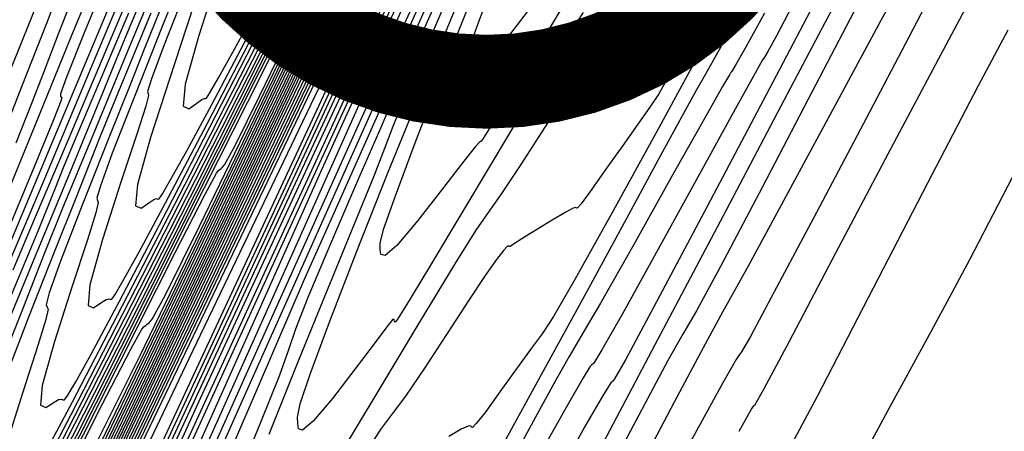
# Model space of a CAD drawing. Extents: x 3249832 to 3255657, y 13789405 to 13793316.
# Tile 611 of 656: x 3251982 to 3252008, y 13792238 to 13792249. Entities that reach past the tile are written whole.
import ezdxf

# ---------------------------------------------------------------- set-up
doc = ezdxf.new("R2010")
doc.units = 0
doc.header["$LTSCALE"] = 100
doc.header["$MEASUREMENT"] = 0
for name, color, linetype in [('GRATIO_03231_CON', 1, 'CONTINUOUS'), ('GRATIO_0323_ICON', 1, 'CONTINUOUS'), ('TARGETS_EAST', 7, 'CONTINUOUS'), ('TARGETS_WEST', 7, 'CONTINUOUS')]:
    doc.layers.add(name, color=color, linetype=linetype)

# ---------------------------------------------------------------- blocks, each defined once
blk = doc.blocks.new('Gratio_032316_contours')
at = {"layer": 'GRATIO_03231_CON', "color": 1, "linetype": 'Continuous', "flags": 128}
for points in [[(3251969.683, 13792205.395), (3251976.531, 13792219.682), (3251983.672, 13792234.578), (3251989.448, 13792246.623), (3251992.814, 13792253.638), (3251995.184, 13792258.571), (3251998.583, 13792265.654), (3252004.419, 13792277.826), (3252011.627, 13792292.86), (3252018.521, 13792307.24), (3252023.746, 13792318.145)], [(3251969.912, 13792206.038), (3251975.466, 13792217.63), (3251980.884, 13792228.939), (3251985.593, 13792238.765), (3251989.337, 13792246.575), (3251991.941, 13792252.005), (3251993.405, 13792255.057), (3251994.436, 13792257.203), (3251995.915, 13792260.285), (3251998.545, 13792265.77), (3252002.321, 13792273.646), (3252007.06, 13792283.527), (3252012.444, 13792294.757), (3252017.621, 13792305.601), (3252021.603, 13792314.053), (3252023.727, 13792318.753)], [(3251971.177, 13792208.835), (3251977.979, 13792223.037), (3251985.692, 13792239.134), (3251993.869, 13792256.191), (3252001.978, 13792273.104), (3252009.158, 13792288.115), (3252014.465, 13792299.296), (3252017.318, 13792305.463), (3252018.595, 13792308.395), (3252019.537, 13792310.611), (3252021.077, 13792314.011), (3252022.917, 13792318.024)], [(3251969.835, 13792206.189), (3251975.502, 13792218.02), (3251981.47, 13792230.484), (3251987.593, 13792243.265), (3251993.8, 13792256.213), (3251999.912, 13792268.96), (3252005.323, 13792280.274), (3252009.323, 13792288.701), (3252011.501, 13792293.407), (3252012.653, 13792296.019), (3252013.878, 13792298.783), (3252015.961, 13792303.303), (3252018.429, 13792308.631), (3252020.501, 13792313.179), (3252021.588, 13792315.751)], [(3251971.769, 13792210.577), (3251978.189, 13792223.938), (3251984.15, 13792236.391), (3251988.451, 13792245.378), (3251991.395, 13792251.526), (3251993.663, 13792256.257), (3251995.78, 13792260.673), (3251997.654, 13792264.592), (3251999.04, 13792267.511), (3251999.866, 13792269.294), (3252000.769, 13792271.268), (3252002.561, 13792275.127), (3252005.728, 13792281.887)], [(3251969.14, 13792205.368), (3251975.335, 13792218.168), (3251982.594, 13792233.288), (3251988.779, 13792246.212), (3251992.287, 13792253.546), (3251993.642, 13792256.378), (3251993.898, 13792256.916), (3251994.049, 13792257.237), (3251994.827, 13792258.892), (3251996.903, 13792263.299), (3252000.612, 13792271.179), (3252004.966, 13792280.454), (3252008.643, 13792288.349), (3252010.651, 13792292.781), (3252011.328, 13792294.429), (3252011.34, 13792294.667), (3252011.286, 13792294.729), (3252011.486, 13792295.307), (3252012.196, 13792296.956), (3252013.581, 13792300.045), (3252015.464, 13792304.197), (3252017.583, 13792308.848), (3252019.689, 13792313.465), (3252021.587, 13792317.627)], [(3251970.735, 13792208.829), (3251976.51, 13792220.761), (3251983.264, 13792234.83), (3251988.992, 13792246.798), (3251992.191, 13792253.488), (3251993.369, 13792255.953), (3251993.538, 13792256.305), (3251993.628, 13792256.495), (3251994.258, 13792257.83), (3251995.966, 13792261.453), (3251999.02, 13792267.938), (3252002.604, 13792275.571), (3252005.631, 13792282.069)], [(3251972.33, 13792212.29), (3251977.687, 13792223.359), (3251983.952, 13792236.409), (3251989.265, 13792247.512), (3251992.233, 13792253.718), (3251993.326, 13792256.004), (3251993.482, 13792256.331), (3251993.552, 13792256.476), (3251994.031, 13792257.49), (3251995.331, 13792260.244), (3251997.653, 13792265.173), (3252000.378, 13792270.976), (3252002.678, 13792275.915), (3252003.936, 13792278.688), (3252004.36, 13792279.719), (3252004.369, 13792279.867), (3252004.363, 13792279.965), (3252004.675, 13792280.735), (3252005.625, 13792282.876)], [(3251972.943, 13792214.025), (3251975.52, 13792219.212), (3251980.042, 13792228.554), (3251985.329, 13792239.569), (3251989.813, 13792248.94), (3251992.317, 13792254.178), (3251993.239, 13792256.108), (3251993.371, 13792256.384), (3251993.398, 13792256.437), (3251993.578, 13792256.81), (3251994.06, 13792257.826), (3251994.919, 13792259.645), (3251995.925, 13792261.786), (3251996.774, 13792263.609), (3251997.238, 13792264.632), (3251997.395, 13792265.013), (3251997.398, 13792265.068), (3251997.44, 13792265.201), (3251997.864, 13792266.163), (3251999.053, 13792268.795), (3252001.259, 13792273.65), (3252004.216, 13792280.143), (3252007.526, 13792287.405)], [(3251973.848, 13792216.25), (3251974.776, 13792217.965), (3251977.115, 13792222.673), (3251981.219, 13792231.151), (3251986.018, 13792241.148), (3251990.087, 13792249.653), (3251992.359, 13792254.408), (3251993.195, 13792256.16), (3251993.315, 13792256.41), (3251993.322, 13792256.417), (3251993.352, 13792256.47), (3251993.425, 13792256.617), (3251993.552, 13792256.88), (3251993.698, 13792257.191), (3251993.822, 13792257.456), (3251993.889, 13792257.605), (3251993.912, 13792257.66), (3251993.913, 13792257.668), (3251993.978, 13792257.819), (3251994.459, 13792258.878), (3251995.768, 13792261.755), (3251998.179, 13792267.051), (3252001.404, 13792274.129), (3252005.012, 13792282.045)], [(3251982.396, 13792233.749), (3251986.706, 13792242.728), (3251990.361, 13792250.367), (3251992.401, 13792254.637), (3251993.151, 13792256.211), (3251993.259, 13792256.437), (3251993.318, 13792256.562), (3251993.724, 13792257.444), (3251994.818, 13792259.839), (3251996.844, 13792264.283), (3251999.645, 13792270.428), (3252002.963, 13792277.708), (3252006.513, 13792285.489)], [(3251982.634, 13792250.071), (3251981.419, 13792247.046)], [(3251983.574, 13792236.347), (3251987.395, 13792244.308), (3251990.635, 13792251.081), (3251992.443, 13792254.867), (3251993.108, 13792256.263), (3251993.202, 13792256.464), (3251993.245, 13792256.556), (3251993.544, 13792257.206), (3251994.35, 13792258.971), (3251995.867, 13792262.298), (3251998.102, 13792267.201), (3252001.011, 13792273.58), (3252004.461, 13792281.141)], [(3251983.601, 13792250.302), (3251982.907, 13792248.537), (3251982.507, 13792247.49), (3251982.221, 13792246.734), (3251981.786, 13792245.634)], [(3251983.496, 13792236.517), (3251985.928, 13792241.542), (3251988.772, 13792247.467), (3251991.182, 13792252.508), (3251992.527, 13792255.327), (3251993.02, 13792256.367), (3251993.088, 13792256.517), (3251993.099, 13792256.544), (3251993.184, 13792256.73), (3251993.414, 13792257.234), (3251993.914, 13792258.33), (3251995.016, 13792260.746), (3251997.105, 13792265.325), (3252000.355, 13792272.445), (3252004.093, 13792280.637), (3252007.432, 13792287.966)], [(3251983.943, 13792237.667), (3251985.091, 13792239.978), (3251987.105, 13792244.14), (3251989.46, 13792249.047), (3251991.456, 13792253.222), (3251992.66, 13792255.756), (3251993.702, 13792258.01), (3251995.483, 13792261.912), (3251998.585, 13792268.714), (3252002.343, 13792276.951), (3252005.773, 13792284.481)], [(3251992.123, 13792267.592), (3251990.887, 13792265.329), (3251989.702, 13792263.157), (3251988.795, 13792261.502), (3251988.174, 13792260.372), (3251987.791, 13792259.675), (3251987.578, 13792259.268), (3251987.388, 13792258.824), (3251987.048, 13792257.964), (3251987.048, 13792257.964), (3251986.453, 13792256.465), (3251985.752, 13792254.701), (3251985.159, 13792253.201), (3251984.809, 13792252.3), (3251984.529, 13792251.579), (3251984.063, 13792250.427), (3251983.251, 13792248.449), (3251982.295, 13792246.121), (3251981.488, 13792244.137)], [(3251984.462, 13792250.666), (3251983.605, 13792248.569), (3251983.135, 13792247.389), (3251982.975, 13792246.944), (3251982.968, 13792246.872), (3251982.985, 13792246.865), (3251982.999, 13792246.858), (3251983.007, 13792246.844), (3251982.981, 13792246.75), (3251982.784, 13792246.252), (3251982.252, 13792244.959), (3251981.289, 13792242.647)], [(3251982.694, 13792235.928), (3251984.08, 13792238.671), (3251984.842, 13792240.147), (3251985.137, 13792240.676), (3251985.204, 13792240.75), (3251985.24, 13792240.774), (3251985.283, 13792240.811), (3251985.327, 13792240.84), (3251985.416, 13792240.94), (3251985.777, 13792241.608), (3251986.686, 13792243.439), (3251988.283, 13792246.737), (3251990.149, 13792250.626), (3251991.73, 13792253.936), (3251992.692, 13792255.964), (3251993.582, 13792257.892), (3251995.166, 13792261.366), (3251997.941, 13792267.451), (3252001.319, 13792274.857), (3252004.441, 13792281.712)], [(3251984.256, 13792249.254), (3251983.241, 13792246.82), (3251981.961, 13792243.763), (3251980.682, 13792240.721)], [(3251982.62, 13792235.949), (3251984.556, 13792239.801), (3251986.018, 13792242.702), (3251986.82, 13792244.269), (3251987.125, 13792244.835), (3251987.187, 13792244.915), (3251987.214, 13792244.932), (3251987.246, 13792244.96), (3251987.278, 13792244.981), (3251987.343, 13792245.055), (3251987.61, 13792245.548), (3251988.282, 13792246.9), (3251989.46, 13792249.335), (3251990.837, 13792252.206), (3251992.004, 13792254.649), (3251992.725, 13792256.173), (3251993.462, 13792257.774), (3251994.85, 13792260.821), (3251997.298, 13792266.187), (3252000.296, 13792272.764), (3252003.11, 13792278.944), (3252005.155, 13792283.456)], [(3251981.476, 13792234.048), (3251983.779, 13792238.594), (3251986.142, 13792243.284), (3251988.282, 13792247.547), (3251989.895, 13792250.764), (3251990.775, 13792252.513), (3251991.102, 13792253.154), (3251991.154, 13792253.245), (3251991.162, 13792253.25), (3251991.171, 13792253.258), (3251991.18, 13792253.264), (3251991.199, 13792253.286), (3251991.277, 13792253.429), (3251991.472, 13792253.822), (3251991.815, 13792254.53), (3251992.215, 13792255.365), (3251992.552, 13792256.077), (3251992.791, 13792256.59), (3251993.221, 13792257.538), (3251994.218, 13792259.729), (3251996.01, 13792263.661), (3251998.25, 13792268.576)], [(3251993.471, 13792267.835), (3251992.504, 13792266.003), (3251991.846, 13792264.766), (3251991.492, 13792264.107), (3251991.354, 13792263.86), (3251991.326, 13792263.822), (3251991.3, 13792263.79), (3251991.175, 13792263.569), (3251990.849, 13792262.966), (3251990.272, 13792261.884), (3251989.596, 13792260.609), (3251989.025, 13792259.524), (3251988.682, 13792258.844), (3251988.369, 13792258.128), (3251987.807, 13792256.767), (3251987.807, 13792256.767), (3251986.803, 13792254.356), (3251985.525, 13792251.3), (3251984.224, 13792248.208), (3251983.118, 13792245.594), (3251982.269, 13792243.594), (3251981.701, 13792242.25)], [(3251984.785, 13792249.092), (3251983.974, 13792247.186), (3251983.387, 13792245.801), (3251983.062, 13792245.014), (3251982.811, 13792244.387), (3251982.391, 13792243.349), (3251981.644, 13792241.536)], [(3251982.995, 13792237.237), (3251985.366, 13792241.913), (3251987.763, 13792246.673), (3251989.913, 13792250.958), (3251991.522, 13792254.179), (3251992.437, 13792256.025), (3251993.052, 13792257.323), (3251993.901, 13792259.184), (3251995.366, 13792262.398), (3251997.226, 13792266.483), (3251999.114, 13792270.638), (3252000.716, 13792274.184), (3252001.947, 13792276.933), (3252002.778, 13792278.819), (3252003.21, 13792279.837), (3252003.354, 13792280.232), (3252003.352, 13792280.309), (3252003.346, 13792280.383), (3252003.485, 13792280.806), (3252003.923, 13792281.941)], [(3251982.291, 13792236.067), (3251984.431, 13792240.259), (3251986.67, 13792244.67), (3251988.749, 13792248.79), (3251990.492, 13792252.263), (3251991.747, 13792254.773), (3251992.453, 13792256.199), (3251992.929, 13792257.202), (3251993.584, 13792258.638), (3251994.722, 13792261.135), (3251996.203, 13792264.389), (3251997.782, 13792267.869), (3251999.236, 13792271.093), (3252000.442, 13792273.788), (3252001.301, 13792275.731), (3252001.754, 13792276.792), (3252001.908, 13792277.199), (3252001.911, 13792277.275), (3252001.909, 13792277.35), (3252002.061, 13792277.792), (3252002.522, 13792278.977), (3252003.372, 13792281.097)], [(3251994.461, 13792269.011), (3251992.901, 13792266.024), (3251991.433, 13792263.211), (3251990.355, 13792261.152), (3251989.655, 13792259.823), (3251989.243, 13792259.045), (3251989.024, 13792258.628), (3251988.883, 13792258.33), (3251988.698, 13792257.895), (3251988.698, 13792257.895), (3251988.37, 13792257.112), (3251987.88, 13792255.949), (3251987.231, 13792254.418), (3251986.453, 13792252.59), (3251985.679, 13792250.778), (3251985.073, 13792249.352), (3251984.727, 13792248.523), (3251984.457, 13792247.858), (3251984.011, 13792246.767), (3251983.227, 13792244.868), (3251982.297, 13792242.622), (3251981.504, 13792240.699)], [(3251981.893, 13792235.526), (3251983.718, 13792239.075), (3251985.868, 13792243.282), (3251987.975, 13792247.427), (3251989.735, 13792250.907), (3251991.072, 13792253.568), (3251991.972, 13792255.368), (3251992.47, 13792256.373), (3251992.805, 13792257.08), (3251993.267, 13792258.093), (3251994.077, 13792259.872), (3251995.18, 13792262.296), (3251996.45, 13792265.1), (3251997.757, 13792268.003)], [(3251994.187, 13792268.133), (3251992.891, 13792265.649), (3251991.264, 13792262.477), (3251989.65, 13792259.24), (3251989.65, 13792259.24), (3251988.335, 13792256.466), (3251987.367, 13792254.313), (3251986.734, 13792252.845), (3251986.384, 13792252.014), (3251986.102, 13792251.328), (3251985.632, 13792250.185), (3251984.81, 13792248.201), (3251983.838, 13792245.857), (3251983.011, 13792243.854), (3251982.534, 13792242.679), (3251982.251, 13792241.959), (3251981.92, 13792241.111), (3251981.37, 13792239.725), (3251980.73, 13792238.103), (3251980.204, 13792236.723)], [(3251985.993, 13792250.087), (3251985.498, 13792248.879), (3251985.199, 13792248.133), (3251984.841, 13792247.227), (3251984.244, 13792245.732), (3251983.548, 13792243.978), (3251982.969, 13792242.485), (3251982.669, 13792241.644), (3251982.59, 13792241.324), (3251982.616, 13792241.262), (3251982.641, 13792241.206), (3251982.583, 13792240.936), (3251982.371, 13792240.243), (3251981.974, 13792239.025), (3251981.529, 13792237.627)], [(3251982.515, 13792237.294), (3251983.288, 13792238.74), (3251984.617, 13792241.291), (3251986.573, 13792245.092), (3251988.74, 13792249.326), (3251990.585, 13792252.941), (3251991.706, 13792255.142), (3251992.231, 13792256.178), (3251992.422, 13792256.558), (3251992.503, 13792256.722), (3251992.558, 13792256.837), (3251992.634, 13792257.003), (3251992.789, 13792257.345), (3251993.133, 13792258.108), (3251993.787, 13792259.563), (3251994.798, 13792261.821), (3251995.929, 13792264.353), (3251996.869, 13792266.469), (3251997.388, 13792267.655)], [(3251986.301, 13792250.286), (3251985.681, 13792248.736), (3251984.956, 13792246.915), (3251984.351, 13792245.366), (3251984.033, 13792244.495), (3251983.941, 13792244.165), (3251983.959, 13792244.105), (3251983.977, 13792244.051), (3251983.912, 13792243.775), (3251983.688, 13792243.058), (3251983.272, 13792241.795), (3251982.81, 13792240.345), (3251982.487, 13792239.18), (3251982.438, 13792238.649), (3251982.579, 13792238.591), (3251982.774, 13792238.719), (3251982.914, 13792238.8), (3251982.994, 13792238.815), (3251983.037, 13792238.798), (3251983.075, 13792238.797), (3251983.166, 13792238.916), (3251983.377, 13792239.27), (3251983.79, 13792240.009), (3251984.546, 13792241.422), (3251985.804, 13792243.829), (3251987.609, 13792247.334), (3251989.57, 13792251.163)], [(3251986.365, 13792249.853), (3251985.734, 13792248.248), (3251985.396, 13792247.346), (3251985.292, 13792247.007), (3251985.302, 13792246.948), (3251985.313, 13792246.896), (3251985.24, 13792246.614), (3251985.004, 13792245.873), (3251984.571, 13792244.565), (3251984.09, 13792243.062), (3251983.756, 13792241.854), (3251983.704, 13792241.303), (3251983.85, 13792241.243), (3251984.049, 13792241.378), (3251984.187, 13792241.465), (3251984.263, 13792241.484), (3251984.301, 13792241.471), (3251984.335, 13792241.474), (3251984.426, 13792241.6), (3251984.644, 13792241.969), (3251985.061, 13792242.716), (3251985.772, 13792244.039), (3251986.878, 13792246.148), (3251988.395, 13792249.088)], [(3251986.568, 13792249.453), (3251986.32, 13792248.689), (3251985.87, 13792247.335), (3251985.371, 13792245.779), (3251985.024, 13792244.528), (3251984.971, 13792243.958), (3251985.121, 13792243.896), (3251985.324, 13792244.037), (3251985.461, 13792244.13), (3251985.532, 13792244.153), (3251985.565, 13792244.143), (3251985.595, 13792244.15), (3251985.687, 13792244.283), (3251985.911, 13792244.668), (3251986.332, 13792245.423), (3251986.998, 13792246.656), (3251987.952, 13792248.466), (3251989.181, 13792250.841)]]:
    blk.add_lwpolyline(points, dxfattribs=at)
at = {"layer": 'GRATIO_03231_CON', "color": 5, "linetype": 'Continuous', "flags": 128}
for points in [[(3251973.259, 13792211.231), (3251978.506, 13792222.548), (3251981.468, 13792228.987), (3251982.554, 13792231.42), (3251982.618, 13792231.676), (3251982.467, 13792231.476), (3251982.714, 13792232.091), (3251983.922, 13792234.685), (3251986.398, 13792239.891), (3251989.43, 13792246.227), (3251992.047, 13792251.679), (3251993.726, 13792255.166), (3251995.73, 13792259.325), (3251999.765, 13792267.727), (3252006.844, 13792282.48), (3252015.186, 13792299.85), (3252022.316, 13792314.642), (3252026.405, 13792323.025)], [(3252008.834, 13792245.714), (3252007.936, 13792243.975), (3252007.181, 13792242.521), (3252006.713, 13792241.642), (3252006.156, 13792240.624), (3252005.008, 13792238.508), (3252002.966, 13792234.717)], [(3251975.036, 13792214.767), (3251982.624, 13792231.093), (3251989.079, 13792244.966), (3251992.687, 13792252.719), (3251994.017, 13792255.575), (3251994.21, 13792255.982), (3251994.365, 13792256.29), (3251995.411, 13792258.457), (3251998.24, 13792264.343), (3252003.297, 13792274.88), (3252009.255, 13792287.287), (3252014.348, 13792297.853), (3252017.312, 13792303.93), (3252018.908, 13792307.123), (3252020.399, 13792310.097), (3252022.718, 13792314.816), (3252025.455, 13792320.432)], [(3252008.202, 13792248.636), (3252007.408, 13792247.157), (3252006.061, 13792244.569), (3252004.481, 13792241.509), (3252003.123, 13792238.887), (3252002.319, 13792237.375)], [(3251973.358, 13792210.876), (3251978.621, 13792222.231), (3251984.827, 13792235.582), (3251990.106, 13792246.929), (3251993.056, 13792253.271), (3251994.143, 13792255.607), (3251994.299, 13792255.941), (3251994.391, 13792256.126), (3251995.019, 13792257.426), (3251996.716, 13792260.958), (3251999.75, 13792267.28), (3252003.325, 13792274.724), (3252006.381, 13792281.064), (3252008.22, 13792284.835), (3252009.603, 13792287.627), (3252011.652, 13792291.79), (3252015.116, 13792298.892), (3252019.235, 13792307.363), (3252022.873, 13792314.849), (3252025.174, 13792319.574)], [(3252008.429, 13792252.377), (3252008.062, 13792251.421), (3252007.749, 13792250.607), (3252007.573, 13792250.149), (3252007.503, 13792249.971), (3252007.482, 13792249.919), (3252007.46, 13792249.871), (3252007.432, 13792249.815), (3252007.401, 13792249.771), (3252007.336, 13792249.68), (3252007.056, 13792249.188), (3252006.341, 13792247.863), (3252005.083, 13792245.486), (3252003.614, 13792242.697), (3252002.374, 13792240.346), (3252001.693, 13792239.072), (3252001.453, 13792238.647), (3252001.428, 13792238.632), (3252001.38, 13792238.572), (3252001.037, 13792237.948)], [(3251975.809, 13792215.847), (3251978.116, 13792220.868), (3251982.207, 13792229.694), (3251987.03, 13792240.072), (3251991.133, 13792248.892), (3251993.425, 13792253.822), (3251994.268, 13792255.639), (3251994.387, 13792255.899), (3251994.417, 13792255.962), (3251994.626, 13792256.395), (3251995.192, 13792257.573), (3251996.203, 13792259.68), (3251997.395, 13792262.161), (3251998.414, 13792264.275), (3251999.128, 13792265.74), (3252000.298, 13792268.132), (3252002.905, 13792273.484), (3252007.514, 13792282.967), (3252013.015, 13792294.294), (3252017.881, 13792304.308), (3252020.959, 13792310.63), (3252022.59, 13792313.963), (3252023.487, 13792315.786)], [(3252018.309, 13792281.435), (3252017.732, 13792279.798), (3252016.629, 13792277.011), (3252015.299, 13792273.758), (3252014.161, 13792270.985), (3252013.481, 13792269.289), (3252012.925, 13792267.883), (3252012.004, 13792265.633), (3252010.407, 13792261.816), (3252008.528, 13792257.348), (3252006.935, 13792253.556), (3252006.052, 13792251.433), (3252005.735, 13792250.646), (3252005.698, 13792250.53), (3252005.667, 13792250.468), (3252005.437, 13792250.045), (3252004.814, 13792248.898), (3252003.706, 13792246.841), (3252002.4, 13792244.42), (3252001.282, 13792242.357), (3252000.605, 13792241.126), (3252000.088, 13792240.182), (3251999.317, 13792238.732), (3251998.022, 13792236.26)], [(3251976.018, 13792215.285), (3251976.982, 13792217.49), (3251977.687, 13792219.107), (3251978.771, 13792221.517), (3251980.653, 13792225.63), (3251982.876, 13792230.468), (3251984.766, 13792234.582), (3251985.867, 13792236.995), (3251986.606, 13792238.622), (3251987.631, 13792240.852), (3251989.378, 13792244.62), (3251991.437, 13792249.051), (3251993.188, 13792252.817), (3251994.166, 13792254.921), (3251994.526, 13792255.698), (3251994.577, 13792255.809), (3251994.689, 13792256.041), (3251995.476, 13792257.661), (3251997.611, 13792262.059), (3252001.453, 13792269.974), (3252006.103, 13792279.547), (3252010.344, 13792288.269)], [(3252008.591, 13792259.195), (3252007.831, 13792257.354), (3252007.453, 13792256.426), (3252007.13, 13792255.638), (3252006.62, 13792254.418), (3252006.018, 13792252.989), (3252005.506, 13792251.778), (3252005.218, 13792251.102), (3252005.108, 13792250.854), (3252005.083, 13792250.823), (3252005.066, 13792250.83), (3252005.047, 13792250.838), (3252005.028, 13792250.846), (3252004.98, 13792250.789), (3252004.739, 13792250.348), (3252004.106, 13792249.144), (3252002.982, 13792246.989), (3252001.663, 13792244.464), (3252000.545, 13792242.343), (3251999.905, 13792241.167), (3251999.545, 13792240.543), (3251999.149, 13792239.843), (3251998.45, 13792238.541), (3251997.379, 13792236.515)], [(3251975.724, 13792214.115), (3251978.007, 13792219.226), (3251979.943, 13792223.568), (3251981.077, 13792226.137), (3251981.91, 13792228.019), (3251983.183, 13792230.827), (3251985.383, 13792235.62), (3251987.979, 13792241.258), (3251990.187, 13792246.05), (3251991.435, 13792248.766), (3251992.005, 13792250.009), (3251992.389, 13792250.844), (3251992.963, 13792252.083), (3251993.64, 13792253.54), (3251994.216, 13792254.779), (3251994.538, 13792255.471), (3251994.656, 13792255.726), (3251994.674, 13792255.763), (3251994.76, 13792255.94), (3251995.363, 13792257.18), (3251996.998, 13792260.545), (3251999.947, 13792266.62), (3252003.568, 13792274.073), (3252006.984, 13792281.09)], [(3252008.316, 13792260.143), (3252007.38, 13792257.849), (3252006.266, 13792255.162), (3252005.317, 13792252.882), (3252004.786, 13792251.607), (3252004.59, 13792251.137), (3252004.557, 13792251.071), (3252004.527, 13792251.04), (3252004.382, 13792250.797), (3252004.017, 13792250.129), (3252003.33, 13792248.835), (3252002.248, 13792246.782), (3252000.702, 13792243.85), (3251998.714, 13792240.087), (3251996.659, 13792236.206)], [(3251976.83, 13792216.093), (3251979.043, 13792221.058), (3251981.653, 13792226.893), (3251983.868, 13792231.85), (3251985.154, 13792234.745), (3251985.993, 13792236.628), (3251987.123, 13792239.112), (3251989.044, 13792243.294), (3251991.311, 13792248.214), (3251993.24, 13792252.395), (3251994.379, 13792254.855), (3251995.195, 13792256.575), (3251996.385, 13792259.032), (3251998.441, 13792263.267), (3252001.033, 13792268.598), (3252003.623, 13792273.911), (3252005.792, 13792278.338), (3252007.589, 13792281.988)], [(3252008.238, 13792261.554), (3252007.132, 13792258.847), (3252006.137, 13792256.428), (3252005.316, 13792254.439), (3252004.73, 13792253.024), (3252004.415, 13792252.26), (3252004.29, 13792251.952), (3252004.244, 13792251.838), (3252004.192, 13792251.708), (3252004.131, 13792251.555), (3252004.083, 13792251.422), (3252004.024, 13792251.269), (3252003.75, 13792250.715), (3252003.013, 13792249.293), (3252001.682, 13792246.763), (3252000.11, 13792243.791), (3251998.77, 13792241.268), (3251998.015, 13792239.863), (3251997.728, 13792239.351), (3251997.671, 13792239.286), (3251997.625, 13792239.25), (3251997.429, 13792238.939), (3251996.938, 13792238.08), (3251996.081, 13792236.535)], [(3251985.298, 13792234.56), (3251987.793, 13792240.133), (3251989.214, 13792243.316), (3251989.941, 13792244.944), (3251990.608, 13792246.412), (3251991.68, 13792248.744), (3251992.943, 13792251.486), (3251994.019, 13792253.818), (3251994.654, 13792255.189), (3251995.108, 13792256.148), (3251995.772, 13792257.518), (3251996.935, 13792259.913), (3251998.498, 13792263.123), (3252000.263, 13792266.732), (3252002.06, 13792270.389), (3252003.846, 13792274.009), (3252005.606, 13792277.575), (3252007.3, 13792281.01), (3252008.794, 13792284.011)], [(3252001.719, 13792249.095), (3252001.23, 13792248.207), (3252000.951, 13792247.711), (3252000.841, 13792247.528), (3252000.817, 13792247.501), (3252000.784, 13792247.454), (3252000.6, 13792247.136), (3252000.113, 13792246.273), (3251999.247, 13792244.731), (3251998.227, 13792242.916), (3251997.351, 13792241.372), (3251996.832, 13792240.477), (3251996.521, 13792239.953), (3251996.179, 13792239.357), (3251995.617, 13792238.333), (3251994.828, 13792236.88)], [(3251985.464, 13792233.989), (3251987.914, 13792239.466), (3251990.924, 13792246.151), (3251993.759, 13792252.386), (3251995.872, 13792256.939), (3251997.48, 13792260.297), (3251998.988, 13792263.372), (3252000.682, 13792266.814), (3252002.361, 13792270.208), (3252003.703, 13792272.874), (3252004.474, 13792274.324), (3252004.798, 13792274.834), (3252004.887, 13792274.871), (3252004.92, 13792274.827), (3252004.942, 13792274.782), (3252004.965, 13792274.741), (3252005.058, 13792274.819), (3252005.519, 13792275.582), (3252006.701, 13792277.709), (3252008.786, 13792281.547)], [(3252001.036, 13792249.04), (3252000.481, 13792248.055), (3252000.147, 13792247.472), (3251999.905, 13792247.048), (3251999.559, 13792246.421), (3251998.954, 13792245.306), (3251998.096, 13792243.72), (3251997.03, 13792241.756), (3251995.83, 13792239.555), (3251994.67, 13792237.45)], [(3251986.786, 13792236.46), (3251987.842, 13792238.843), (3251989.716, 13792243.033), (3251991.924, 13792247.96), (3251993.802, 13792252.146), (3251994.852, 13792254.486), (3251995.239, 13792255.349), (3251995.294, 13792255.473), (3251995.334, 13792255.554), (3251995.609, 13792256.117), (3251996.358, 13792257.645), (3251997.701, 13792260.379), (3251999.285, 13792263.593), (3252000.645, 13792266.319), (3252001.427, 13792267.831)], [(3252000.911, 13792249.719), (3252000.009, 13792248.06), (3251998.849, 13792245.937), (3251997.648, 13792243.751), (3251996.671, 13792241.995), (3251996.103, 13792241.013), (3251995.798, 13792240.549), (3251995.53, 13792240.196), (3251995.132, 13792239.65), (3251994.672, 13792239.006), (3251994.278, 13792238.46), (3251994.044, 13792238.16), (3251993.943, 13792238.061), (3251993.915, 13792238.07), (3251993.898, 13792238.1), (3251993.831, 13792238.096), (3251993.646, 13792238.012), (3251993.31, 13792237.821)], [(3251987.494, 13792237.409), (3251988.161, 13792238.969), (3251988.733, 13792240.293), (3251989.089, 13792241.123), (3251989.472, 13792242.007), (3251990.222, 13792243.697), (3251991.539, 13792246.644), (3251993.091, 13792250.11)], [(3252000.717, 13792250.208), (3251999.948, 13792248.812), (3251999.291, 13792247.626), (3251998.903, 13792246.948), (3251998.67, 13792246.585), (3251998.407, 13792246.222), (3251997.988, 13792245.631), (3251997.497, 13792244.936), (3251997.078, 13792244.345), (3251996.835, 13792244.019), (3251996.737, 13792243.906), (3251996.714, 13792243.903), (3251996.7, 13792243.918), (3251996.626, 13792243.896), (3251996.425, 13792243.79), (3251996.062, 13792243.576), (3251995.631, 13792243.314), (3251995.258, 13792243.082), (3251995.039, 13792242.941), (3251994.946, 13792242.882), (3251994.919, 13792242.877), (3251994.904, 13792242.892), (3251994.865, 13792242.876), (3251994.768, 13792242.773), (3251994.583, 13792242.531), (3251994.284, 13792242.104), (3251993.846, 13792241.448), (3251993.271, 13792240.565), (3251992.665, 13792239.638), (3251992.162, 13792238.895), (3251991.835, 13792238.457), (3251991.515, 13792238.027), (3251990.974, 13792237.203)], [(3251987.667, 13792236.641), (3251988.323, 13792238.24), (3251988.801, 13792239.433), (3251989.055, 13792240.134), (3251989.242, 13792240.682), (3251989.569, 13792241.527), (3251990.171, 13792242.958), (3251990.894, 13792244.636), (3251991.512, 13792246.06), (3251991.878, 13792246.908), (3251992.159, 13792247.555), (3251992.601, 13792248.55), (3251993.362, 13792250.254)], [(3251996.887, 13792249.11), (3251996.554, 13792248.594), (3251995.966, 13792247.632), (3251994.953, 13792245.945), (3251993.763, 13792243.952), (3251992.745, 13792242.249), (3251992.162, 13792241.282), (3251991.931, 13792240.915), (3251991.88, 13792240.864), (3251991.868, 13792240.89), (3251991.858, 13792240.925), (3251991.843, 13792240.945), (3251991.801, 13792240.912), (3251991.665, 13792240.739), (3251991.352, 13792240.321), (3251990.823, 13792239.62), (3251990.215, 13792238.834), (3251989.703, 13792238.227), (3251989.42, 13792237.987), (3251989.314, 13792238.022), (3251989.289, 13792238.168), (3251989.28, 13792238.329), (3251989.356, 13792238.684), (3251989.62, 13792239.482), (3251990.14, 13792240.89), (3251990.86, 13792242.754), (3251991.688, 13792244.836), (3251992.531, 13792246.903), (3251993.286, 13792248.726), (3251993.849, 13792250.082)], [(3251997.191, 13792250.7), (3251996.009, 13792248.724), (3251995.002, 13792247.037), (3251994.431, 13792246.085), (3251994.21, 13792245.727), (3251994.167, 13792245.677), (3251994.144, 13792245.672), (3251994.025, 13792245.544), (3251993.71, 13792245.149), (3251993.148, 13792244.416), (3251992.487, 13792243.568), (3251991.927, 13792242.902), (3251991.617, 13792242.635), (3251991.503, 13792242.665), (3251991.481, 13792242.811), (3251991.481, 13792242.968), (3251991.573, 13792243.328), (3251991.862, 13792244.161), (3251992.417, 13792245.641), (3251993.156, 13792247.553), (3251993.963, 13792249.591)], [(3251995.4, 13792249.127), (3251994.713, 13792248.242), (3251994.13, 13792247.55), (3251993.808, 13792247.274), (3251993.692, 13792247.306), (3251993.673, 13792247.454), (3251993.682, 13792247.606), (3251993.79, 13792247.972), (3251994.105, 13792248.841), (3251994.683, 13792250.366)]]:
    blk.add_lwpolyline(points, dxfattribs=at)
at = {"layer": 'GRATIO_0323_ICON', "color": 7, "linetype": 'Continuous', "flags": 128}
for points in [[(3251974.012, 13792215.064), (3251979.826, 13792227.205), (3251984.96, 13792237.931), (3251989.494, 13792247.395), (3251993.731, 13792256.235), (3251997.846, 13792264.817), (3252001.489, 13792272.433), (3252004.182, 13792278.106), (3252005.684, 13792281.35), (3252006.711, 13792283.643), (3252008.22, 13792286.955), (3252010.844, 13792292.595), (3252013.942, 13792299.239), (3252016.548, 13792304.902), (3252017.942, 13792308.094), (3252018.368, 13792309.292), (3252018.311, 13792309.466), (3252018.209, 13792309.493), (3252018.298, 13792309.879), (3252018.767, 13792311.036), (3252019.741, 13792313.243), (3252021.088, 13792316.224)], [(3252008.281, 13792254.678), (3252008.001, 13792253.989), (3252007.781, 13792253.444), (3252007.441, 13792252.617), (3252007.044, 13792251.651), (3252006.71, 13792250.831), (3252006.496, 13792250.305), (3252006.202, 13792249.688), (3252005.566, 13792248.456), (3252004.435, 13792246.304), (3252003.102, 13792243.781), (3252001.971, 13792241.651), (3252001.343, 13792240.485), (3252001.108, 13792240.071), (3252001.054, 13792240.004), (3252000.964, 13792239.872), (3252000.61, 13792239.247), (3251999.762, 13792237.695)], [(3251975.923, 13792215.639), (3251977.774, 13792219.678), (3251979.346, 13792223.113), (3251980.299, 13792225.223), (3251981.208, 13792227.235), (3251982.873, 13792230.86), (3251985.792, 13792237.157), (3251989.233, 13792244.561), (3251992.16, 13792250.855), (3251993.934, 13792254.658), (3251995.505, 13792257.956), (3251998.225, 13792263.572), (3252002.959, 13792273.328), (3252008.637, 13792285.022)], [(3251973.925, 13792215.751), (3251978.864, 13792225.956), (3251984.641, 13792237.989), (3251989.539, 13792248.226), (3251992.275, 13792253.948), (3251993.282, 13792256.056), (3251993.427, 13792256.357), (3251993.475, 13792256.456), (3251993.805, 13792257.15), (3251994.695, 13792259.035), (3251996.286, 13792262.409), (3251998.151, 13792266.381), (3251999.726, 13792269.762), (3252000.587, 13792271.66), (3252000.878, 13792272.366), (3252000.884, 13792272.467), (3252000.901, 13792272.583), (3252001.27, 13792273.449), (3252002.339, 13792275.835), (3252004.34, 13792280.248), (3252007.028, 13792286.156)], [(3251981.901, 13792233.056), (3251984.751, 13792238.944), (3251988.083, 13792245.887), (3251990.908, 13792251.795), (3251992.485, 13792255.097), (3251993.064, 13792256.315), (3251993.145, 13792256.49), (3251993.172, 13792256.55), (3251993.364, 13792256.968), (3251993.882, 13792258.102), (3251994.891, 13792260.314), (3251996.559, 13792263.974), (3251999.058, 13792269.452), (3252002.408, 13792276.793), (3252006.025, 13792284.721)], [(3251991.287, 13792267.499), (3251990.326, 13792265.786), (3251989.779, 13792264.831), (3251989.459, 13792264.28), (3251989.105, 13792263.651), (3251988.536, 13792262.602), (3251987.869, 13792261.364), (3251987.3, 13792260.313), (3251986.975, 13792259.729), (3251986.847, 13792259.516), (3251986.824, 13792259.487), (3251986.824, 13792259.487), (3251986.803, 13792259.427), (3251986.646, 13792259.015), (3251986.206, 13792257.905), (3251985.409, 13792255.926), (3251984.47, 13792253.603), (3251983.681, 13792251.636), (3251983.236, 13792250.503), (3251982.964, 13792249.778), (3251982.595, 13792248.817), (3251981.95, 13792247.177), (3251981.184, 13792245.236)], [(3252002.439, 13792249.252), (3252002.036, 13792248.493), (3252001.809, 13792248.071), (3252001.722, 13792247.917), (3252001.705, 13792247.897), (3252001.671, 13792247.849), (3252001.471, 13792247.498), (3252000.941, 13792246.54), (3251999.998, 13792244.823), (3251998.888, 13792242.803), (3251997.937, 13792241.085), (3251997.391, 13792240.124), (3251997.171, 13792239.769), (3251997.116, 13792239.716), (3251997.07, 13792239.672), (3251996.891, 13792239.38), (3251996.44, 13792238.594), (3251995.648, 13792237.191)], [(3251985.681, 13792234.946), (3251988.943, 13792242.228), (3251991.718, 13792248.416), (3251993.274, 13792251.888), (3251993.89, 13792253.261), (3251994.094, 13792253.712), (3251994.322, 13792254.207), (3251994.631, 13792254.872), (3251994.983, 13792255.622), (3251995.377, 13792256.446), (3251995.957, 13792257.635), (3251996.902, 13792259.553), (3251998.329, 13792262.441), (3252000.103, 13792266.031), (3252002.029, 13792269.933), (3252003.912, 13792273.752), (3252005.568, 13792277.089), (3252006.816, 13792279.543), (3252007.537, 13792280.851), (3252007.856, 13792281.3)], [(3251985.192, 13792250.992), (3251983.845, 13792247.777), (3251982.498, 13792244.573), (3251981.385, 13792241.939)], [(3251982.131, 13792235.151), (3251984.381, 13792239.616), (3251986.419, 13792243.674), (3251987.957, 13792246.733), (3251988.797, 13792248.391), (3251989.114, 13792248.994), (3251989.17, 13792249.08), (3251989.188, 13792249.091), (3251989.208, 13792249.109), (3251989.229, 13792249.123), (3251989.271, 13792249.171), (3251989.443, 13792249.488), (3251989.877, 13792250.361), (3251990.637, 13792251.932), (3251991.526, 13792253.786), (3251992.278, 13792255.363), (3251992.758, 13792256.381), (3251993.341, 13792257.656), (3251994.534, 13792260.275), (3251996.654, 13792264.924), (3251999.273, 13792270.67), (3252001.778, 13792276.175), (3252003.675, 13792280.365), (3252004.956, 13792283.223)], [(3251985.38, 13792249.092), (3251984.518, 13792247.009), (3251984.02, 13792245.79), (3251983.726, 13792245.047), (3251983.38, 13792244.169), (3251982.807, 13792242.729), (3251982.139, 13792241.041), (3251981.586, 13792239.604)], [(3251981.977, 13792235.956), (3251983.255, 13792238.408), (3251985.146, 13792242.084), (3251987.304, 13792246.304), (3251989.28, 13792250.184), (3251990.72, 13792253.025), (3251991.652, 13792254.873), (3251992.197, 13792255.963), (3251992.487, 13792256.548), (3251992.682, 13792256.959), (3251992.951, 13792257.548), (3251993.433, 13792258.608), (3251994.157, 13792260.202), (3251995.119, 13792262.332), (3251996.277, 13792264.912), (3251997.433, 13792267.498)], [(3251998.355, 13792249.05), (3251997.961, 13792248.806), (3251997.736, 13792248.665), (3251997.647, 13792248.61), (3251997.628, 13792248.604), (3251997.619, 13792248.606), (3251997.579, 13792248.569), (3251997.477, 13792248.44), (3251997.279, 13792248.17), (3251996.959, 13792247.709), (3251996.49, 13792247.006), (3251995.874, 13792246.06), (3251995.228, 13792245.065), (3251994.697, 13792244.263), (3251994.361, 13792243.783), (3251994.034, 13792243.311), (3251993.47, 13792242.417), (3251992.513, 13792240.84), (3251991.392, 13792238.971), (3251990.432, 13792237.367)], [(3251988.533, 13792237.881), (3251989.309, 13792239.834), (3251990.099, 13792241.772), (3251990.804, 13792243.483), (3251991.325, 13792244.758), (3251991.612, 13792245.501), (3251991.83, 13792246.081), (3251992.196, 13792246.978), (3251992.849, 13792248.508), (3251993.627, 13792250.302)], [(3251987.169, 13792250.106), (3251986.652, 13792248.496), (3251986.293, 13792247.202), (3251986.238, 13792246.612), (3251986.391, 13792246.549), (3251986.598, 13792246.696), (3251986.735, 13792246.795), (3251986.801, 13792246.823), (3251986.829, 13792246.816), (3251986.856, 13792246.827), (3251986.948, 13792246.967), (3251987.177, 13792247.366), (3251987.602, 13792248.13), (3251988.223, 13792249.273)]]:
    blk.add_lwpolyline(points, dxfattribs=at)

msp = doc.modelspace()

# ---------------------------------------------------------------- linework, layer by layer
at = {"layer": 'TARGETS_WEST', "color": 1, "const_width": 2.5}
msp.add_lwpolyline([(3251985.572, 13792256.015, 1), (3252003.072, 13792256.015, 1)], format="xyb", close=True, dxfattribs=at)

# ---------------------------------------------------------------- block references
at = {"layer": 'TARGETS_EAST'}
msp.add_blockref('Gratio_032316_contours', (0, 0), dxfattribs=at)

doc.saveas('drawing.dxf')
